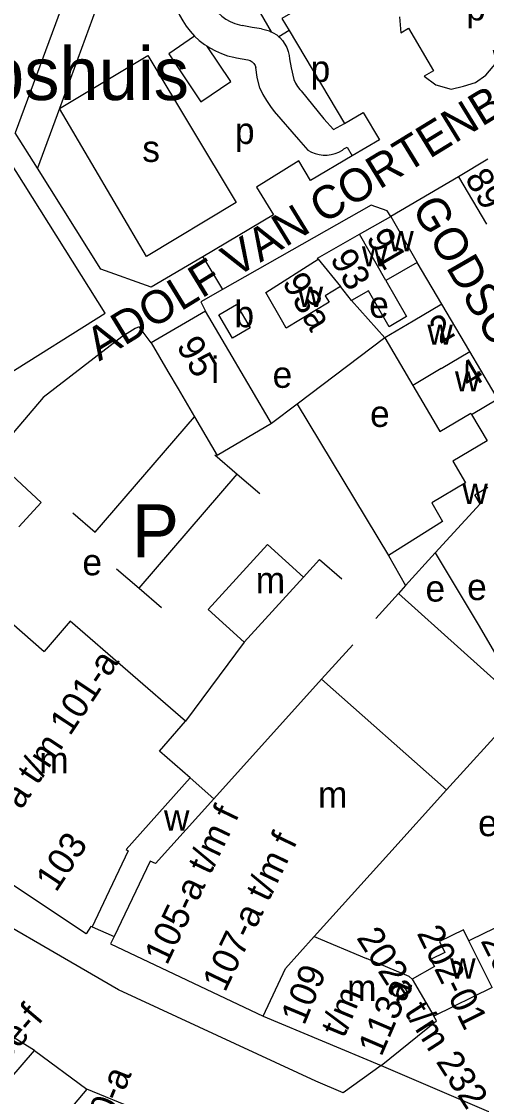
# Model space of a CAD drawing. Extents: x 161141 to 163125, y 381621 to 383200.
# Drawn here: x 162145.3 to 162215.8, y 382642.8 to 382805.6 of the extents above; entities that cross this region are included whole.
import ezdxf

# ---------------------------------------------------------------- set-up
doc = ezdxf.new("R2010")
doc.units = 0
for name, color, linetype in [('BLT_Basislijn', 7, 'Continuous'), ('BLT_Bebouwing', 7, 'Continuous'), ('BLT_Bebouwing_beschrifting', 7, 'Continuous'), ('BLT_Centroide', 7, 'Continuous'), ('BLT_Huisnummer', 7, 'Continuous'), ('BLT_Huisnummer_ tussenligend', 7, 'Continuous'), ('BLT_Huisnummer_reeks', 7, 'Continuous'), ('BLT_Onderverdeling_panden', 7, 'Continuous'), ('BLT_Straatnaam', 7, 'Continuous'), ('BLT_Tekst_parkeren', 7, 'Continuous'), ('BLT_Vlakafsluiter', 7, 'Continuous')]:
    doc.layers.add(name, color=color, linetype=linetype)

msp = doc.modelspace()

# ---------------------------------------------------------------- linework, layer by layer
at = {"layer": 'BLT_Basislijn'}
for p, q in [((162185.9, 382804.28), (162184.35, 382803.31)), ((162185.9, 382804.28), (162194.3, 382790.2)), ((162177.91, 382800.14), (162179.65, 382799.84)), ((162187.71, 382795.12), (162191.18, 382790.92)), ((162151.08, 382792.45), (162147.75, 382783.41)), ((162183.65, 382792.02), (162187.33, 382787.74)), ((162147.75, 382783.41), (162144.4, 382788.76)), ((162187.33, 382787.74), (162188.75, 382786.16)), ((162172.84, 382770.01), (162175.78, 382765.02)), ((162209.04, 382762.82), (162205.29, 382769.14)), ((162200.38, 382757.71), (162195.37, 382763.38)), ((162200.38, 382757.71), (162187.13, 382747.68)), ((162187.13, 382747.68), (162183.21, 382744.72)), ((162187.13, 382747.68), (162200.94, 382724.72)), ((162156.52, 382728.27), (162171.57, 382745.73)), ((162174.63, 382739.98), (162178.03, 382737.04)), ((162163.15, 382719.78), (162178.03, 382737.04)), ((162178.03, 382737.04), (162181.44, 382734.11)), ((162144.96, 382729.08), (162148.35, 382732.76)), ((162153.11, 382731.21), (162156.52, 382728.27)), ((162159.74, 382722.72), (162163.15, 382719.78)), ((162188.06, 382721.47), (162190.48, 382724.13)), ((162190.48, 382724.13), (162193.88, 382721.19)), ((162163.15, 382719.78), (162166.56, 382716.85)), ((162202.46, 382718.99), (162199.02, 382715.18)), ((162179.08, 382711.59), (162170.21, 382699.66)), ((162190.8, 382706.03), (162195.54, 382711.19)), ((162209.76, 382689.24), (162221.34, 382702.04)), ((162199.84, 382647.5), (162194.06, 382643.33))]:
    msp.add_line(p, q, dxfattribs=at)
for points in [[(162139.06, 382841.97), (162151.34, 382807.63), (162144.4, 382788.76)], [(162148.12, 382831.48), (162156.65, 382807.61), (162151.08, 382792.45)], [(162168.53, 382815.17), (162168.3, 382814.22), (162168.15, 382813.26), (162168.08, 382812.28), (162168.08, 382811.3), (162168.17, 382810.33), (162168.34, 382809.37), (162168.58, 382808.42), (162168.9, 382807.5), (162169.3, 382806.61), (162169.77, 382805.75), (162170.31, 382804.93), (162170.91, 382804.16), (162171.58, 382803.42)], [(162189.98, 382809.14), (162188.34, 382811.68), (162185.78, 382810.15), (162182.79, 382815.15), (162175.53, 382810.82), (162177.65, 382807.24), (162180.42, 382808.85), (162183.15, 382804.1)], [(162173.34, 382813.8), (162173.17, 382813.07), (162173.08, 382812.33), (162173.08, 382811.59), (162173.15, 382810.85), (162173.3, 382810.12), (162173.53, 382809.41), (162173.83, 382808.73), (162174.21, 382808.08), (162174.65, 382807.48), (162175.15, 382806.93), (162175.71, 382806.44), (162176.32, 382806.01), (162176.97, 382805.65), (162177.65, 382805.36), (162178.37, 382805.15), (162178.78, 382805.06)], [(162189.98, 382809.14), (162184.81, 382806.12), (162185.9, 382804.28)], [(162202.62, 382806.36), (162202.82, 382803.95), (162203.98, 382804.63), (162207.78, 382798.15), (162206.38, 382797.34), (162208.11, 382796.06), (162210.46, 382795.4), (162212.32, 382795.83), (162214.13, 382796.42), (162215.68, 382797.51), (162217.37, 382799.5), (162216.86, 382801.26), (162218.2, 382801.77), (162219.91, 382802.03), (162221.73, 382803.05), (162222.69, 382804.41), (162222.79, 382806.4)], [(162181.73, 382804.52), (162180.3, 382804.73), (162178.78, 382805.06)], [(162181.73, 382804.52), (162182.34, 382804.4), (162182.93, 382804.21), (162183.15, 382804.1)], [(162183.15, 382804.1), (162183.49, 382803.94), (162184.01, 382803.6), (162184.35, 382803.31)], [(162171.58, 382803.42), (162167.65, 382800.75), (162172.51, 382793.48), (162177.05, 382796.55), (162173.41, 382801.95)], [(162171.58, 382803.42), (162172.29, 382802.78), (162173.06, 382802.18), (162173.41, 382801.95)], [(162184.35, 382803.31), (162184.48, 382803.2), (162184.9, 382802.74), (162185.26, 382802.23), (162185.55, 382801.68), (162185.76, 382801.1), (162185.9, 382800.49), (162185.95, 382800)], [(162173.41, 382801.95), (162173.88, 382801.65), (162174.73, 382801.18), (162175.63, 382800.78), (162176.55, 382800.46), (162177.5, 382800.22), (162177.91, 382800.14)], [(162151.08, 382792.45), (162164.49, 382800.48), (162177.86, 382778.21), (162164.31, 382770.05), (162151.08, 382792.45)], [(162179.65, 382799.84), (162179.99, 382799.72), (162180.3, 382799.52), (162180.55, 382799.27), (162180.74, 382798.96), (162180.84, 382798.65)], [(162185.95, 382800), (162186.19, 382798.61), (162186.6, 382796.87)], [(162181.44, 382795.56), (162181.07, 382797.19), (162180.84, 382798.65)], [(162186.6, 382796.87), (162186.84, 382796.31), (162187.15, 382795.8), (162187.52, 382795.32), (162187.71, 382795.12)], [(162181.44, 382795.56), (162181.91, 382794.6), (162182.45, 382793.67), (162183.05, 382792.78), (162183.65, 382792.02)], [(162194.3, 382790.2), (162197.14, 382791.85), (162199.59, 382787.7), (162195.46, 382785.27)], [(162191.18, 382790.92), (162192.62, 382789.29), (162194.3, 382790.2)], [(162142.94, 382751.95), (162158, 382761.47), (162142, 382786.88)], [(162188.75, 382786.16), (162189.28, 382785.86), (162189.85, 382785.62), (162190.44, 382785.47), (162191.05, 382785.39), (162191.66, 382785.39), (162192.27, 382785.47), (162192.86, 382785.63), (162193.43, 382785.87), (162193.96, 382786.17), (162194.21, 382786.36)], [(162194.21, 382786.36), (162194.67, 382786.59), (162195.46, 382785.27)], [(162195.46, 382785.27), (162189.16, 382781.56), (162187.36, 382784.52), (162180.93, 382780.54), (162183.53, 382776.35), (162172.84, 382770.01)], [(162172.84, 382770.01), (162165.01, 382765.37), (162157.35, 382768.12), (162147.75, 382783.41)], [(162201.32, 382776.12), (162200.76, 382776.96), (162198.32, 382777.84), (162175.78, 382765.02)], [(162194.06, 382643.33), (162189.92, 382645.12), (162160.02, 382658.95), (162132.67, 382674.8), (162106.7, 382691.49), (162089.78, 382704.36), (162062.68, 382727.01), (162023.66, 382762.05), (162018.44, 382766.74)], [(162175.78, 382765.02), (162172.5, 382763.15), (162173.21, 382761.78)], [(162164.99, 382756.95), (162163.17, 382759.38), (162162.56, 382759.14), (162160.53, 382757.89), (162148.62, 382748.69), (162140.88, 382739.62)], [(162140.88, 382739.62), (162148.35, 382732.76)], [(162208, 382725.16), (162214.71, 382714.04), (162217.01, 382710.03)], [(162203.54, 382720.19), (162202.46, 382718.99), (162221.34, 382702.04)]]:
    msp.add_lwpolyline(points, dxfattribs=at)
at = {"layer": 'BLT_Bebouwing'}
for p, q in [((162216.01, 382784.77), (162211.55, 382782.12)), ((162211.55, 382782.12), (162215.81, 382774.94)), ((162196.56, 382773.42), (162201.32, 382776.12)), ((162201.32, 382776.12), (162205.29, 382769.14)), ((162190.2, 382769.8), (162196.56, 382773.42)), ((162190.32, 382769.65), (162190.2, 382769.8)), ((162205.29, 382769.14), (162200.56, 382766.38)), ((162195.37, 382763.38), (162193.69, 382765.48)), ((162197.94, 382764.86), (162195.37, 382763.38)), ((162173.21, 382761.78), (162164.99, 382756.95)), ((162209.04, 382762.82), (162204.69, 382760.25)), ((162213.28, 382755.64), (162209.04, 382762.82)), ((162204.69, 382760.25), (162200.38, 382757.71)), ((162183.21, 382744.72), (162174.99, 382739.91)), ((162200.94, 382724.72), (162203.54, 382720.19)), ((162203.54, 382720.19), (162208, 382725.16)), ((162188.06, 382721.47), (162179.08, 382711.59)), ((162190.8, 382706.03), (162174.47, 382687.86)), ((162209.76, 382689.24), (162190.8, 382706.03)), ((162170.92, 382691.07), (162166.26, 382695.1)), ((162170.92, 382691.07), (162174.47, 382687.86)), ((162201.01, 382679.55), (162209.76, 382689.24)), ((162155.14, 382667.45), (162123.64, 382688.31)), ((162189.68, 382667.01), (162201.01, 382679.55)), ((162156.06, 382668.47), (162159.37, 382667)), ((162189.68, 382667.01), (162197.62, 382663.7)), ((162216.66, 382659.31), (162207.83, 382654.93)), ((162181.94, 382654.95), (162199.84, 382647.5)), ((162147.32, 382649.73), (162140.71, 382653.86)), ((162134.66, 382635.1), (162147.32, 382649.73)), ((162155.26, 382643.89), (162151.43, 382639.36)), ((162162.87, 382640.78), (162155.26, 382643.89))]:
    msp.add_line(p, q, dxfattribs=at)
for points in [[(162193.69, 382765.48), (162191.37, 382764.08), (162191.96, 382763.11), (162185.47, 382759.19), (162184.96, 382760.07), (162182.35, 382764.57), (162190.32, 382769.65)], [(162200.56, 382766.39), (162203.66, 382760.93), (162201.08, 382759.4), (162197.94, 382764.86)], [(162183.21, 382744.72), (162180.13, 382750), (162175.74, 382757.47), (162173.21, 382761.78)], [(162175.24, 382761.21), (162177.91, 382762.77), (162179.98, 382759.25), (162177.31, 382757.68), (162175.24, 382761.21)], [(162164.99, 382756.95), (162167.52, 382752.64), (162169.07, 382750), (162171.57, 382745.73)], [(162200.38, 382757.71), (162204.63, 382750.51)], [(162217.51, 382748.47), (162216.61, 382750), (162213.28, 382755.64)], [(162204.63, 382750.51), (162208.18, 382744.49)], [(162171.57, 382745.73), (162174.99, 382739.91)], [(162208.75, 382743.52), (162213.43, 382746.29), (162213.53, 382746.12)], [(162213.53, 382746.12), (162215.9, 382742.11), (162210.69, 382739.04)], [(162208.18, 382744.49), (162208.75, 382743.52)], [(162210.69, 382739.04), (162212.64, 382735.73), (162207.5, 382732.7), (162209.15, 382729.91), (162200.94, 382724.72)], [(162208, 382725.16), (162214.82, 382732.58), (162214.01, 382733.95), (162215.99, 382735.11)], [(162179.08, 382711.59), (162173.62, 382716.55), (162182.6, 382726.43), (162188.06, 382721.47)], [(162131.49, 382700.13), (162142.07, 382716.04), (162148.8, 382710.21)], [(162170.21, 382699.66), (162152.74, 382714.77), (162148.8, 382710.21)], [(162166.26, 382695.1), (162170.21, 382699.66)], [(162218.77, 382669.11), (162215.52, 382667.54), (162213.14, 382666.38)], [(162156.06, 382668.47), (162155.87, 382668.55), (162155.14, 382667.45)], [(162213.14, 382666.38), (162212.32, 382668.03), (162208.68, 382666.26), (162209.48, 382664.6), (162207.3, 382663.54), (162207.9, 382662.47), (162204.54, 382660.56)], [(162159.37, 382667), (162158.83, 382665.89), (162181.94, 382654.95)], [(162204.54, 382660.56), (162204.11, 382660.98), (162197.62, 382663.7)], [(162199.84, 382647.5), (162208.22, 382654.26), (162207.83, 382654.93)]]:
    msp.add_lwpolyline(points, dxfattribs=at)
at = {"layer": 'BLT_Onderverdeling_panden'}
for p, q in [((162200.56, 382766.38), (162196.56, 382773.42)), ((162190.32, 382769.65), (162193.69, 382765.48)), ((162208.93, 382753.07), (162213.28, 382755.64)), ((162208.93, 382753.07), (162204.63, 382750.51)), ((162213.53, 382746.12), (162217.51, 382748.47)), ((162185.35, 382662.16), (162189.68, 382667.01)), ((162216.66, 382659.31), (162213.14, 382666.38)), ((162181.94, 382654.95), (162185.35, 382662.16)), ((162204.54, 382660.56), (162207.83, 382654.93))]:
    msp.add_line(p, q, dxfattribs=at)
for points in [[(162170.92, 382691.07), (162161.18, 382680.21), (162161.53, 382679.98), (162158.19, 382672.96), (162156.06, 382668.47)], [(162174.47, 382687.86), (162165.64, 382678.07), (162164.86, 382678.45), (162161, 382670.39), (162159.37, 382667)]]:
    msp.add_lwpolyline(points, dxfattribs=at)
at = {"layer": 'BLT_Vlakafsluiter'}
for p, q in [((162211.55, 382782.12), (162201.32, 382776.12)), ((162147.32, 382649.73), (162155.26, 382643.89)), ((162199.84, 382647.5), (162218.92, 382639.28))]:
    msp.add_line(p, q, dxfattribs=at)

# ---------------------------------------------------------------- texts
at = {"layer": 'BLT_Bebouwing_beschrifting'}
msp.add_text('Gemeenschapshuis', height=8, dxfattribs=at).set_placement((162076.17, 382793.74))
at = {"layer": 'BLT_Centroide'}
for s, p in [('p', (162212.72, 382805.81)), ('p', (162189.15, 382796.5)), ('p', (162177.69, 382787.09)), ('s', (162163.65, 382784.37)), ('w', (162200.92, 382770.83)), ('w', (162196.92, 382768.53)), ('w', (162187.19, 382762.41)), ('b', (162177.61, 382759.32)), ('e', (162198.03, 382760.75)), ('w', (162206.84, 382756.66)), ('i', (162174.09, 382750.86)), ('e', (162183.39, 382750.14)), ('w', (162211.02, 382749.59)), ('e', (162198.16, 382744.22)), ('w', (162212.14, 382732.55)), ('e', (162154.57, 382721.74)), ('m', (162180.84, 382719.02)), ('e', (162212.87, 382717.99)), ('e', (162206.56, 382717.76)), ('m', (162148.03, 382691.75)), ('m', (162190.27, 382686.53)), ('w', (162166.93, 382683.07)), ('e', (162214.53, 382682.22)), ('w', (162210.29, 382660.62)), ('m', (162194.68, 382657.25))]:
    msp.add_text(s, height=4, dxfattribs=at).set_placement(p)
at = {"layer": 'BLT_Huisnummer'}
for s, rotation, p in [('89', 300.6531, (162212.43, 382781.9)), ('91', 300.2116, (162197.47, 382772.86)), ('93', 300.1343, (162192.01, 382769.73)), ('93a', 300.1343, (162184.76, 382766.15)), ('2', 30.5575, (162208.72, 382756.68)), ('95', 300.4272, (162168.73, 382756.5)), ('4', 30.5322, (162213.16, 382749.89))]:
    msp.add_text(s, height=4, rotation=rotation, dxfattribs=at).set_placement(p)
at = {"layer": 'BLT_Huisnummer_ tussenligend'}
msp.add_text('200', height=4, rotation=296.4188, dxfattribs=at).set_placement((162214.85, 382666.38))
at = {"layer": 'BLT_Huisnummer_reeks'}
for s, rotation, p in [('89-a t/m 101-a', 56.4901, (162141.03, 382679.67)), ('105-a t/m f', 64.3844, (162167.38, 382662.53)), ('103', 56.4847, (162150.58, 382673.59)), ('107-a t/m f', 64.3844, (162176.18, 382658.45)), ('202a t/m 232', 302.7077, (162196.01, 382666.83)), ('202-01', 296.2804, (162205.18, 382667.52)), ('109', 67.3776, (162188.18, 382653.42)), ('113a', 66.7574, (162199.87, 382648.69)), ('t/m', 67.3776, (162194.21, 382651.5)), ('88e-f', 49.6663, (162140.97, 382645.34)), ('90-a', 67.8386, (162158.03, 382636.33))]:
    msp.add_text(s, height=4, rotation=rotation, dxfattribs=at).set_placement(p)
at = {"layer": 'BLT_Straatnaam'}
for s, rotation, p in [('ADOLF VAN CORTENBACHSTRAAT', 31.5065, (162157.12, 382754.11)), ('GODSCHALK ROSEMONDTSTRAAT', 300.0381, (162204.37, 382777.43))]:
    msp.add_text(s, height=5, rotation=rotation, dxfattribs=at).set_placement(p)
at = {"layer": 'BLT_Tekst_parkeren'}
msp.add_text('P', height=8, dxfattribs=at).set_placement((162162.07, 382724.48))

doc.saveas('drawing.dxf')
